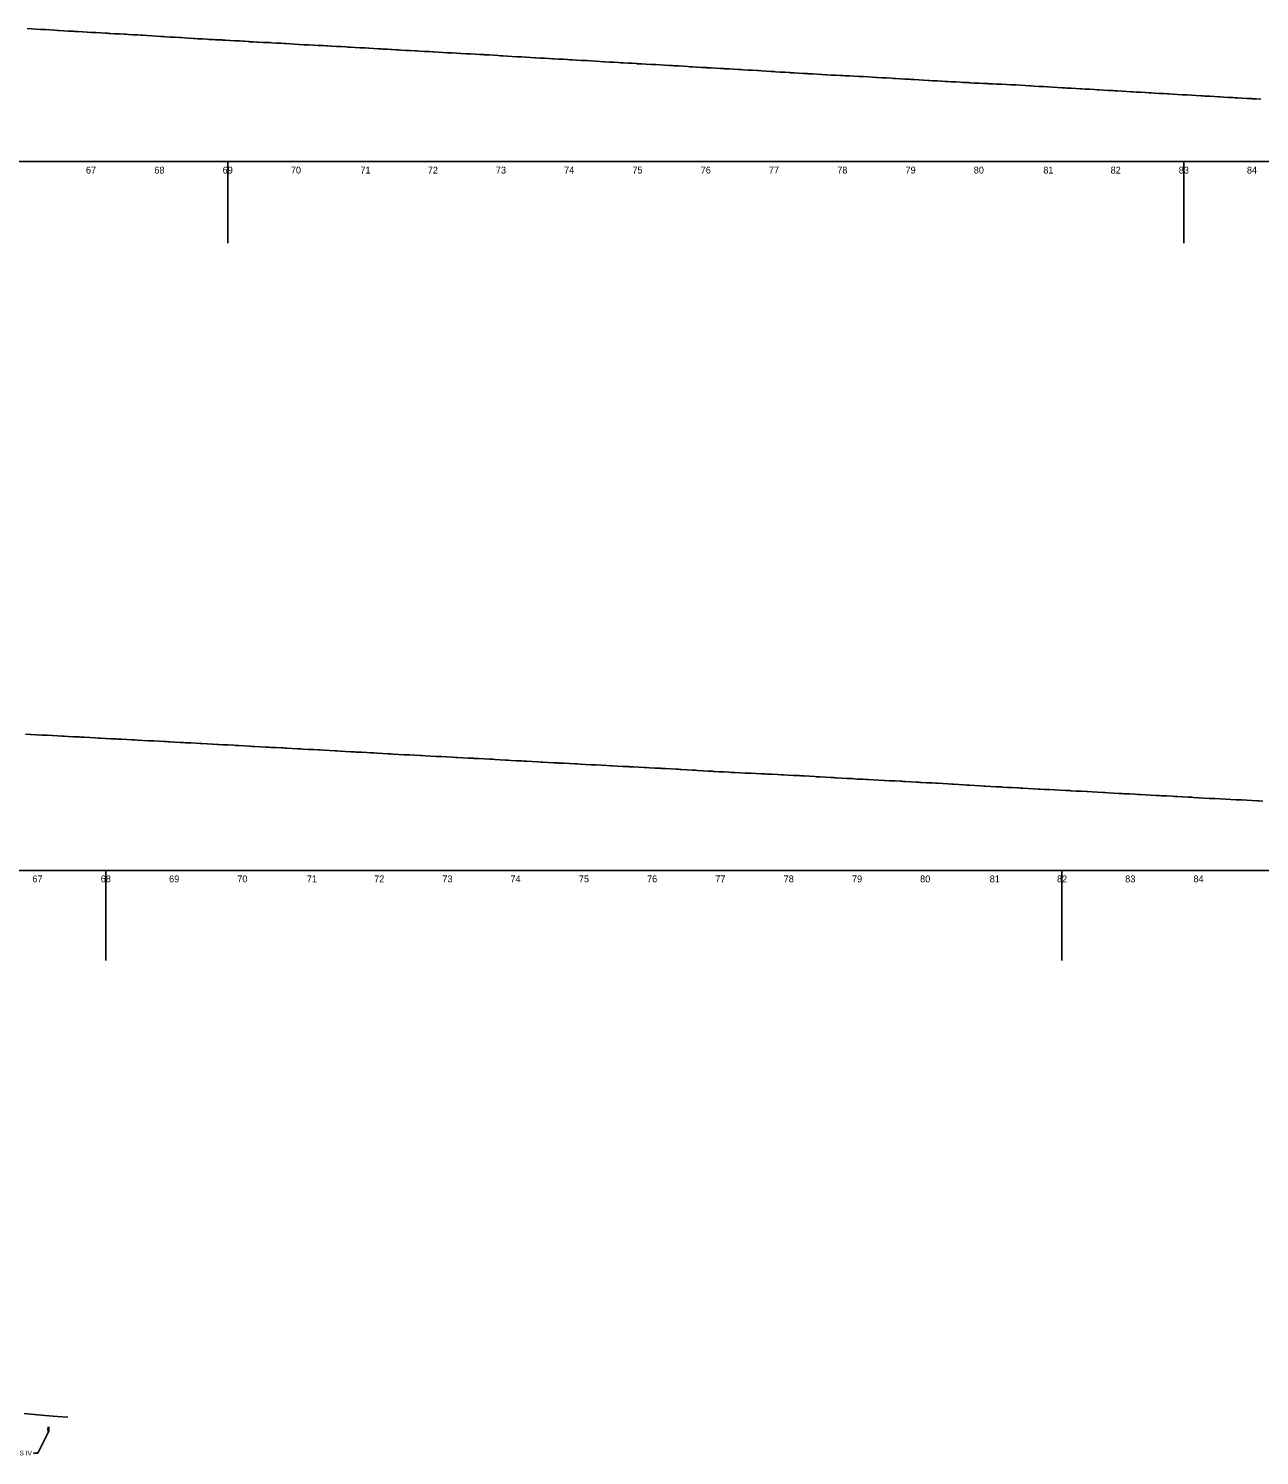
# Model space of a CAD drawing. Extents: x 579185 to 595036, y -53221 to -44640.
# Drawn here: x 584896 to 586699, y -46894 to -44805 of the extents above; entities that cross this region are included whole.
import ezdxf

# ---------------------------------------------------------------- set-up
doc = ezdxf.new("R2010")
doc.units = 0
for name, color, linetype in [('Default', 7, 'Continuous'), ('Exist Profile Cell', 7, 'Continuous'), ('Exist Vertical Profile Ground Line', 7, 'Continuous'), ('Exist Vertical Profile Horizontal Axis Label Major', 7, 'Continuous'), ('Prop PFL Cross Pipe CELL', 7, 'Continuous'), ('Prop Vertical Profile Ditch Grade Right Label', 7, 'Continuous')]:
    doc.layers.add(name, color=color, linetype=linetype)

msp = doc.modelspace()

# ---------------------------------------------------------------- linework, layer by layer
at = {"layer": 'Default'}
for p, q in [((585187.9, -45119.4), (585187.9, -45000)), ((586587.9, -45119.4), (586587.9, -45000)), ((585009.4, -46169.4), (585009.4, -46037.5)), ((586409.4, -46169.4), (586409.4, -46037.5))]:
    msp.add_line(p, q, dxfattribs=at)
at = {"layer": 'Exist Profile Cell'}
for p, q in [((579221, -45000), (594884.8, -45000)), ((579243, -46037.5), (595036.4, -46037.5))]:
    msp.add_line(p, q, dxfattribs=at)
at = {"layer": 'Exist Vertical Profile Ground Line'}
for points in [[(584893.9, -44805.3), (584900.6, -44805.7), (584907.4, -44806.1), (584913.6, -44806.5), (584914.2, -44806.5), (584915.1, -44806.6), (584920.9, -44806.9), (584927.7, -44807.3), (584934.5, -44807.7), (584938.6, -44808), (584940.5, -44808.1), (584941.2, -44808.1), (584948, -44808.5), (584954.8, -44808.9), (584961.5, -44809.3), (584963.5, -44809.5), (584966, -44809.6), (584968.3, -44809.7), (584975.1, -44810.1), (584981.8, -44810.5), (584987.6, -44810.9), (584988.6, -44810.9), (584989.9, -44811)], [(584989.9, -44811), (584995.4, -44811.3), (585002.1, -44811.7), (585008.9, -44812.1), (585011.7, -44812.2), (585013.5, -44812.3), (585015.7, -44812.5), (585022.4, -44812.8), (585029.2, -44813.2), (585036, -44813.6), (585037.6, -44813.7), (585038.6, -44813.7), (585042.7, -44814), (585049.5, -44814.3), (585056.3, -44814.7), (585060.8, -44815), (585063, -44815.1), (585063.7, -44815.2), (585069.8, -44815.5), (585076.6, -44816), (585083.3, -44816.4), (585090.1, -44816.8), (585093.4, -44817), (585094, -44817.1), (585096.9, -44817.3), (585103.6, -44817.7), (585110.6, -44818.1), (585117.2, -44818.4), (585120.2, -44818.5), (585123.9, -44818.7), (585130.2, -44819.2), (585130.7, -44819.2), (585137.5, -44819.7), (585140.2, -44820), (585144.2, -44820.2), (585149.8, -44820.4), (585150.2, -44820.4), (585151, -44820.5), (585157.8, -44820.9), (585160.3, -44821.1), (585160.6, -44821.1), (585164.5, -44821.3), (585167.1, -44821.4), (585170, -44821.6), (585171.3, -44821.7), (585172.8, -44821.7), (585178.1, -44822), (585179.7, -44822), (585180.1, -44822.1), (585184.8, -44822.3), (585190.6, -44822.7), (585191.6, -44822.7), (585198.4, -44823.1), (585200, -44823.2), (585205.1, -44823.5), (585210.5, -44823.8), (585211.9, -44823.9), (585218.7, -44824.4), (585219.9, -44824.5), (585225.4, -44824.8), (585230.5, -44825.1), (585232.2, -44825.2), (585239.2, -44825.5), (585245.7, -44825.7), (585248.2, -44825.8), (585249.2, -44825.8), (585249.7, -44825.9), (585252.5, -44826), (585259.3, -44826.5), (585260.4, -44826.5), (585260.7, -44826.6), (585266, -44826.9), (585270.4, -44827.2), (585271.3, -44827.3), (585272.8, -44827.4), (585279.6, -44827.8), (585286.3, -44828.1), (585291.9, -44828.4), (585292.7, -44828.5), (585293.1, -44828.5), (585299.9, -44828.9), (585306.6, -44829.2), (585313.5, -44829.6), (585314.1, -44829.6), (585320.2, -44830), (585326.9, -44830.3), (585332.2, -44830.6), (585333.7, -44830.7), (585338.8, -44831), (585340.5, -44831), (585347.2, -44831.4), (585354, -44831.8), (585360.8, -44832.2), (585363.7, -44832.3), (585364.4, -44832.4), (585367.5, -44832.5), (585374.3, -44832.9), (585381.1, -44833.3), (585387.9, -44833.7), (585388.5, -44833.7), (585394.6, -44834.1)], [(585394.6, -44834.1), (585401.4, -44834.5), (585408.1, -44834.9), (585412.1, -44835.1), (585412.5, -44835.1), (585414.9, -44835.3), (585421.7, -44835.6), (585426.6, -44835.9), (585428.4, -44836), (585435.2, -44836.4), (585438.1, -44836.6), (585442, -44836.8), (585448.7, -44837.2), (585455.5, -44837.6), (585462.3, -44838), (585463.5, -44838.1), (585464.6, -44838.1), (585469, -44838.4), (585475.8, -44838.8), (585482.6, -44839.1), (585487.8, -44839.4), (585489.3, -44839.5), (585496.1, -44839.9), (585502.9, -44840.2), (585509.6, -44840.6), (585512.2, -44840.7), (585516.4, -44841), (585523.2, -44841.3), (585529.9, -44841.7), (585537, -44842.1), (585537.3, -44842.1), (585543.5, -44842.4), (585550.2, -44842.8), (585556.3, -44843.1), (585557, -44843.2), (585562.6, -44843.5), (585563.8, -44843.6), (585570.5, -44844), (585577.3, -44844.4), (585584.1, -44844.8), (585587.3, -44845), (585590.8, -44845.2), (585597.6, -44845.6), (585604.4, -44846.1), (585611.1, -44846.5), (585612.4, -44846.5), (585617.9, -44846.9), (585624.7, -44847.3), (585631.4, -44847.7), (585638.2, -44848.1), (585638.7, -44848.1), (585645, -44848.4), (585651.7, -44848.8), (585658.5, -44849.2), (585663.9, -44849.5), (585665, -44849.6), (585665.3, -44849.6), (585672, -44850), (585678.8, -44850.3), (585685.6, -44850.7), (585688.8, -44850.9), (585689.7, -44851), (585692.3, -44851.1), (585699.1, -44851.5), (585705.9, -44851.9), (585712.6, -44852.2), (585713.7, -44852.3), (585714.4, -44852.3), (585719.4, -44852.7), (585726.2, -44853.1), (585732.9, -44853.5), (585738.7, -44853.8), (585739.4, -44853.9), (585739.7, -44853.9), (585746.5, -44854.3), (585753.2, -44854.7), (585760, -44855.1), (585763.6, -44855.3), (585764.7, -44855.4), (585766.8, -44855.5), (585773.5, -44855.9), (585780.3, -44856.2), (585787.1, -44856.6), (585787.7, -44856.7), (585793.8, -44857), (585800.6, -44857.4), (585807.4, -44857.8), (585810.2, -44857.9), (585811.9, -44858), (585814.1, -44858.1), (585820.9, -44858.5), (585827.7, -44858.9), (585834.4, -44859.3), (585836.9, -44859.5), (585838.1, -44859.5), (585839.2, -44859.6), (585841.2, -44859.7), (585848, -44860.1), (585854.7, -44860.5), (585861.5, -44860.9), (585864.3, -44861.1)], [(585864.3, -44861.1), (585864.9, -44861.1), (585868.3, -44861.3), (585875, -44861.7), (585881.8, -44862.1), (585888.6, -44862.5), (585889.5, -44862.6), (585895.3, -44862.9), (585902.1, -44863.3), (585908.9, -44863.7), (585912.4, -44863.9), (585914.3, -44864), (585915.6, -44864.1), (585922.4, -44864.5), (585929.2, -44864.9), (585935.9, -44865.2), (585938, -44865.4), (585939.5, -44865.4), (585942.7, -44865.6), (585949.5, -44866), (585956.2, -44866.4), (585963, -44866.8), (585963.6, -44866.8), (585964.7, -44866.9), (585969.8, -44867.2), (585976.5, -44867.6), (585983.3, -44868), (585987.8, -44868.3), (585990.1, -44868.5), (585996.8, -44868.9), (586003.6, -44869.3), (586010.4, -44869.7), (586011, -44869.8), (586012, -44869.9), (586017.1, -44870.2), (586023.9, -44870.6), (586030.7, -44871), (586036.8, -44871.3), (586037.4, -44871.4), (586037.8, -44871.4), (586038.8, -44871.4), (586044.2, -44871.7), (586051, -44872.1), (586057.7, -44872.5), (586063.6, -44872.9), (586064.5, -44872.9), (586071.3, -44873.3), (586078, -44873.6), (586084.8, -44874), (586088, -44874.1), (586088.5, -44874.1), (586091.6, -44874.3), (586098.3, -44874.7), (586105.1, -44875), (586111.9, -44875.4), (586112.5, -44875.4), (586118.6, -44875.7), (586125.4, -44876.1), (586132.2, -44876.5), (586137.7, -44876.8), (586138.1, -44876.8), (586138.9, -44876.8), (586145.7, -44877.2), (586152.5, -44877.6), (586159.2, -44878), (586162.8, -44878.2), (586163.7, -44878.3), (586164.5, -44878.3), (586166, -44878.4), (586172.8, -44878.8), (586179.5, -44879.2), (586186.3, -44879.6), (586188.8, -44879.8), (586190.1, -44879.8), (586193.1, -44880), (586199.8, -44880.4), (586206.6, -44880.8), (586213.4, -44881.3), (586213.8, -44881.3), (586215.6, -44881.4), (586220.1, -44881.6), (586226.9, -44882), (586233.7, -44882.4), (586239.1, -44882.7), (586240.4, -44882.8), (586241.8, -44882.9), (586247.2, -44883.2), (586254, -44883.5), (586260.7, -44883.9), (586264.4, -44884.1), (586267.5, -44884.3), (586272.5, -44884.5), (586274.3, -44884.6), (586275.6, -44884.7), (586281, -44885), (586283.5, -44885.1), (586287.8, -44885.3), (586294.6, -44885.6), (586298.3, -44885.8), (586301.3, -44885.9), (586301.7, -44886)], [(586301.7, -44886), (586308.1, -44886.3), (586313.7, -44886.5), (586314.9, -44886.6), (586321.6, -44886.9), (586328.4, -44887.3), (586335.2, -44887.6), (586338.9, -44887.8), (586342.1, -44887.9), (586348.7, -44888.3), (586355.5, -44888.7), (586362.2, -44889), (586363.6, -44889.1), (586369, -44889.4), (586375.8, -44889.9), (586382.5, -44890.3), (586388, -44890.6), (586388.6, -44890.7), (586389.3, -44890.7), (586396.1, -44891.1), (586402.8, -44891.5), (586409.6, -44892), (586413.3, -44892.2), (586413.6, -44892.2), (586416.4, -44892.4), (586423.1, -44892.7), (586429.9, -44893.1), (586436.7, -44893.5), (586437.1, -44893.5), (586438.5, -44893.6), (586443.4, -44893.9), (586450.2, -44894.2), (586457, -44894.6), (586460.8, -44894.8), (586463.4, -44894.9), (586463.7, -44895), (586470.5, -44895.4), (586477.3, -44895.8), (586484, -44896.2), (586486.6, -44896.3), (586488.5, -44896.4), (586490.8, -44896.6), (586497.6, -44897), (586504.3, -44897.4), (586511.1, -44897.8), (586512.4, -44897.9), (586513.6, -44898), (586517.9, -44898.2), (586524.6, -44898.6), (586531.4, -44899), (586537, -44899.3), (586538.2, -44899.4), (586538.7, -44899.4), (586540.3, -44899.5), (586544.9, -44899.8), (586551.7, -44900.2), (586558.5, -44900.6), (586563.8, -44900.9), (586565.2, -44901), (586566, -44901), (586572, -44901.4), (586578.8, -44901.7), (586585.5, -44902.1), (586588.8, -44902.3), (586591.3, -44902.5), (586592.3, -44902.5), (586599.1, -44902.9), (586605.8, -44903.3), (586612.6, -44903.7), (586613.7, -44903.8), (586616.3, -44903.9), (586619.4, -44904.1), (586626.1, -44904.5), (586632.9, -44904.8), (586638.1, -44905.1), (586639.7, -44905.2), (586640.5, -44905.3), (586646.4, -44905.6), (586653.2, -44906), (586660, -44906.4), (586662.5, -44906.5), (586664.6, -44906.6), (586666.7, -44906.8), (586673.5, -44907.2), (586680.3, -44907.5), (586687, -44907.9), (586688, -44908), (586689.9, -44908.1), (586693.8, -44908.3), (586700.6, -44908.7)], [(584891.9, -45838.3), (584899, -45838.6), (584899.8, -45838.6), (584907.6, -45839), (584915.4, -45839.4), (584920.6, -45839.6), (584923.4, -45839.7), (584931, -45840.1), (584938.8, -45840.6), (584945.6, -45840.9), (584946.6, -45841), (584948.2, -45841.1), (584954.4, -45841.4), (584962.2, -45841.9)], [(584962.2, -45841.9), (584970, -45842.3), (584970.6, -45842.3), (584973.1, -45842.5), (584975.6, -45842.6), (584977.8, -45842.7), (584985.7, -45843.2), (584993.5, -45843.6), (584998.7, -45843.9), (585001.3, -45844), (585009.1, -45844.4), (585016.9, -45844.8), (585024.7, -45845.2), (585026.9, -45845.3), (585032.5, -45845.6), (585040.3, -45846.1), (585048.1, -45846.5), (585048.8, -45846.5), (585051.4, -45846.6), (585055.9, -45846.9), (585063.7, -45847.3), (585071.6, -45847.7), (585073.2, -45847.8), (585075.9, -45847.9), (585079.4, -45848.1), (585087.2, -45848.5), (585095, -45849), (585098.1, -45849.1), (585100.4, -45849.3), (585102.8, -45849.4), (585110.6, -45849.8), (585118.4, -45850.3), (585123, -45850.5), (585126.2, -45850.7), (585134, -45851.1), (585141.8, -45851.5), (585146.8, -45851.8), (585148.8, -45851.9), (585149.7, -45851.9), (585157.5, -45852.3), (585165.3, -45852.7), (585172.5, -45853.1), (585173.1, -45853.1), (585174.6, -45853.2), (585180.9, -45853.6), (585188.7, -45854), (585196.6, -45854.5), (585198.9, -45854.6), (585204.3, -45854.9), (585212.1, -45855.3), (585219.9, -45855.8), (585220.5, -45855.8), (585223.2, -45856), (585227.7, -45856.2), (585235.6, -45856.6), (585243.4, -45857), (585244.9, -45857.1), (585247.9, -45857.3), (585251.2, -45857.5), (585259, -45857.9), (585266.8, -45858.3), (585269.6, -45858.4), (585272.4, -45858.6), (585274.6, -45858.7), (585282.4, -45859.1), (585290.2, -45859.5), (585295, -45859.8), (585298, -45860), (585305.8, -45860.4), (585313.6, -45860.8), (585320.4, -45861.2), (585321.5, -45861.2), (585323.2, -45861.3), (585329.3, -45861.7), (585337.1, -45862.1), (585345, -45862.6), (585348.3, -45862.7), (585352.7, -45863), (585360.5, -45863.4), (585368.3, -45863.8), (585369.6, -45863.9), (585373.4, -45864.1), (585376.1, -45864.3), (585383.9, -45864.7), (585391.7, -45865.2), (585396.3, -45865.4), (585399.1, -45865.6), (585399.6, -45865.6), (585401.9, -45865.7), (585407.4, -45866.1), (585415.2, -45866.5), (585423, -45866.9), (585425, -45867.1), (585426.6, -45867.1), (585430.8, -45867.4), (585438.6, -45867.8), (585446.4, -45868.2), (585448.9, -45868.3), (585450.5, -45868.4), (585454.2, -45868.6), (585462, -45869)], [(585462, -45869), (585469.8, -45869.5), (585472.8, -45869.6), (585477.6, -45869.9), (585485.5, -45870.3), (585493.3, -45870.7), (585496.1, -45870.8), (585497.9, -45870.9), (585501.1, -45871.1), (585508.9, -45871.5), (585516.7, -45871.9), (585521.2, -45872.1), (585522.9, -45872.2), (585524.5, -45872.3), (585532.3, -45872.7), (585540.1, -45873.1), (585547.3, -45873.5), (585547.9, -45873.5), (585548.8, -45873.6), (585550.3, -45873.6), (585555.7, -45873.9), (585563.5, -45874.3), (585571.4, -45874.7), (585574.8, -45874.9), (585576.3, -45875), (585579.2, -45875.2), (585587, -45875.6), (585594.8, -45876.1), (585598.7, -45876.3), (585602.6, -45876.5), (585610.4, -45877), (585618.2, -45877.4), (585621, -45877.6), (585622.7, -45877.7), (585626, -45877.8), (585633.8, -45878.3), (585641.6, -45878.7), (585646.3, -45879), (585647.8, -45879), (585649.5, -45879.1), (585657.3, -45879.5), (585665.1, -45880), (585671.4, -45880.3), (585672.9, -45880.4), (585680.7, -45880.8), (585688.5, -45881.2), (585696.3, -45881.6), (585697.9, -45881.7), (585699.5, -45881.8), (585704.1, -45882), (585711.9, -45882.4), (585719.7, -45882.9), (585722.9, -45883), (585725, -45883.1), (585727.5, -45883.3), (585735.4, -45883.7), (585743.2, -45884.1), (585748.8, -45884.4), (585750.6, -45884.5), (585751, -45884.5), (585758.8, -45884.9), (585766.6, -45885.3), (585774.6, -45885.7), (585776.2, -45885.8), (585782.2, -45886.1), (585790, -45886.5), (585797.8, -45886.9), (585798.6, -45886.9), (585800.5, -45887), (585805.6, -45887.3), (585813.4, -45887.7), (585821.3, -45888.1), (585822.7, -45888.2), (585829.1, -45888.5), (585836.9, -45889), (585844.7, -45889.4), (585845.2, -45889.5), (585847.8, -45889.6), (585850.3, -45889.8), (585852.5, -45889.9), (585860.3, -45890.4), (585868.1, -45890.8), (585872.8, -45891.1), (585875.5, -45891.3), (585875.9, -45891.3), (585883.7, -45891.7), (585891.5, -45892.2), (585897.8, -45892.5), (585899.3, -45892.6), (585900.5, -45892.7), (585907.2, -45893.1), (585915, -45893.5), (585922.8, -45893.9), (585925.3, -45894.1), (585930.6, -45894.3), (585938.4, -45894.7), (585946.2, -45895.1), (585947.8, -45895.1), (585950, -45895.2), (585954, -45895.4), (585961.8, -45895.8)], [(585961.8, -45895.8), (585969.6, -45896.1), (585972.8, -45896.3), (585974.9, -45896.4), (585977.4, -45896.5), (585985.3, -45896.9), (585993.1, -45897.3), (585998.7, -45897.6), (586001, -45897.7), (586008.7, -45898.1), (586016.5, -45898.5), (586024.3, -45898.9), (586024.7, -45898.9), (586027.3, -45899.1), (586032.1, -45899.4), (586039.9, -45899.8), (586047.7, -45900.3), (586049.7, -45900.4), (586052.3, -45900.5), (586055.5, -45900.7), (586063.3, -45901.1), (586071.2, -45901.6), (586074.7, -45901.8), (586076.8, -45901.9), (586079, -45902), (586086.8, -45902.5), (586094.6, -45902.9), (586098.8, -45903.1), (586100.4, -45903.2), (586102.4, -45903.3), (586110.2, -45903.8), (586118, -45904.2), (586123, -45904.5), (586124.4, -45904.6), (586125.8, -45904.6), (586133.6, -45905), (586141.4, -45905.5), (586148.9, -45905.9), (586149.2, -45905.9), (586150.6, -45905.9), (586157.1, -45906.3), (586164.9, -45906.7), (586172.7, -45907.1), (586174.9, -45907.2), (586176.7, -45907.3), (586180.5, -45907.5), (586188.3, -45907.9), (586196.1, -45908.4), (586199.6, -45908.5), (586201.5, -45908.7), (586203.9, -45908.8), (586211.7, -45909.2), (586219.5, -45909.6), (586224.3, -45909.9), (586226.3, -45910), (586227.3, -45910.1), (586235.2, -45910.6), (586243, -45911), (586248.3, -45911.4), (586250.8, -45911.5), (586258.6, -45912), (586266.4, -45912.5), (586270.2, -45912.7), (586272.3, -45912.8), (586274.2, -45912.9), (586282, -45913.4), (586289.8, -45913.8), (586295.2, -45914.1), (586297.6, -45914.2), (586305.4, -45914.7), (586313.2, -45915.1), (586320.1, -45915.5), (586321.1, -45915.5), (586322.8, -45915.6), (586328.9, -45916), (586336.7, -45916.4), (586344.5, -45916.8), (586345.9, -45916.9), (586348.7, -45917.1), (586351.6, -45917.2), (586352.3, -45917.2), (586360.1, -45917.7), (586367.9, -45918.1), (586374.6, -45918.5), (586375.7, -45918.5), (586377.6, -45918.7), (586383.5, -45919), (586391.3, -45919.3), (586398.6, -45919.7), (586399.1, -45919.7), (586407, -45920.1), (586414.8, -45920.5), (586420.9, -45920.8), (586422.6, -45920.9), (586430.4, -45921.4), (586438.2, -45921.8), (586446, -45922.3), (586447.4, -45922.3), (586453.8, -45922.7), (586461.6, -45923.2), (586469.4, -45923.6)], [(586469.4, -45923.6), (586470.4, -45923.7), (586472.3, -45923.8), (586477.2, -45924), (586485.1, -45924.4), (586492.9, -45924.9), (586495.4, -45925), (586497.6, -45925.1), (586500.7, -45925.3), (586508.5, -45925.7), (586516.3, -45926.1), (586520.2, -45926.3), (586522.8, -45926.5), (586524.1, -45926.5), (586525.5, -45926.6), (586531.9, -45926.9), (586539.7, -45927.4), (586547.5, -45927.8), (586548.5, -45927.8), (586551.6, -45928), (586555.3, -45928.2), (586563.1, -45928.6), (586571, -45929), (586574.3, -45929.2), (586577.1, -45929.3), (586578.8, -45929.4), (586586.6, -45929.9), (586594.4, -45930.3), (586599.7, -45930.6), (586602.2, -45930.8), (586610, -45931.2), (586617.8, -45931.7), (586625.1, -45932.1), (586625.6, -45932.1), (586627.1, -45932.2), (586633.4, -45932.5), (586641.2, -45932.9), (586649, -45933.3), (586656.9, -45933.7), (586664.7, -45934.1), (586670.4, -45934.4), (586672.5, -45934.5), (586680.3, -45934.9), (586688.1, -45935.3), (586695.9, -45935.7), (586697.6, -45935.8), (586703.7, -45936.1)], [(584889.5, -46832.6), (584889.9, -46832.6), (584919.9, -46835.4), (584938.8, -46837.1), (584953.7, -46837.9)]]:
    msp.add_lwpolyline(points, dxfattribs=at)
at = {"layer": 'Prop PFL Cross Pipe CELL'}
msp.add_ellipse((584925.2, -46855.8), major_axis=(0, 3.75), ratio=0.2, dxfattribs=at)
at = {"layer": 'Prop Vertical Profile Ditch Grade Right Label'}
for p, q in [((584925.2, -46859.6), (584910, -46890.4)), ((584910, -46890.4), (584903.6, -46890.4))]:
    msp.add_line(p, q, dxfattribs=at)

# ---------------------------------------------------------------- texts
at = {"layer": 'Exist Vertical Profile Horizontal Axis Label Major'}
for s, p in [('67', (584980.2, -45017.5)), ('68', (585080.4, -45017.5)), ('69', (585180.4, -45017.5)), ('70', (585280.3, -45017.5)), ('71', (585382.1, -45017.5)), ('72', (585480.7, -45017.5)), ('73', (585580.5, -45017.5)), ('74', (585680.3, -45017.5)), ('75', (585780.4, -45017.5)), ('76', (585880.4, -45017.5)), ('77', (585980.2, -45017.5)), ('78', (586080.4, -45017.5)), ('79', (586180.4, -45017.5)), ('80', (586280.3, -45017.5)), ('81', (586382.1, -45017.5)), ('82', (586480.7, -45017.5)), ('83', (586580.5, -45017.5)), ('84', (586680.3, -45017.5)), ('67', (584901.8, -46055)), ('68', (585001.9, -46055)), ('69', (585102, -46055)), ('70', (585201.8, -46055)), ('71', (585303.7, -46055)), ('72', (585402.2, -46055)), ('73', (585502.1, -46055)), ('74', (585601.9, -46055)), ('75', (585702, -46055)), ('76', (585801.9, -46055)), ('77', (585901.8, -46055)), ('78', (586001.9, -46055)), ('79', (586102, -46055)), ('80', (586201.8, -46055)), ('81', (586303.7, -46055)), ('82', (586402.2, -46055)), ('83', (586502.1, -46055)), ('84', (586601.9, -46055))]:
    msp.add_text(s, height=10, dxfattribs=at).set_placement(p)
at = {"layer": 'Prop Vertical Profile Ditch Grade Right Label'}
msp.add_text('CLASS IV', height=7, dxfattribs=at).set_placement((584857.6, -46893.9))

doc.saveas('drawing.dxf')
